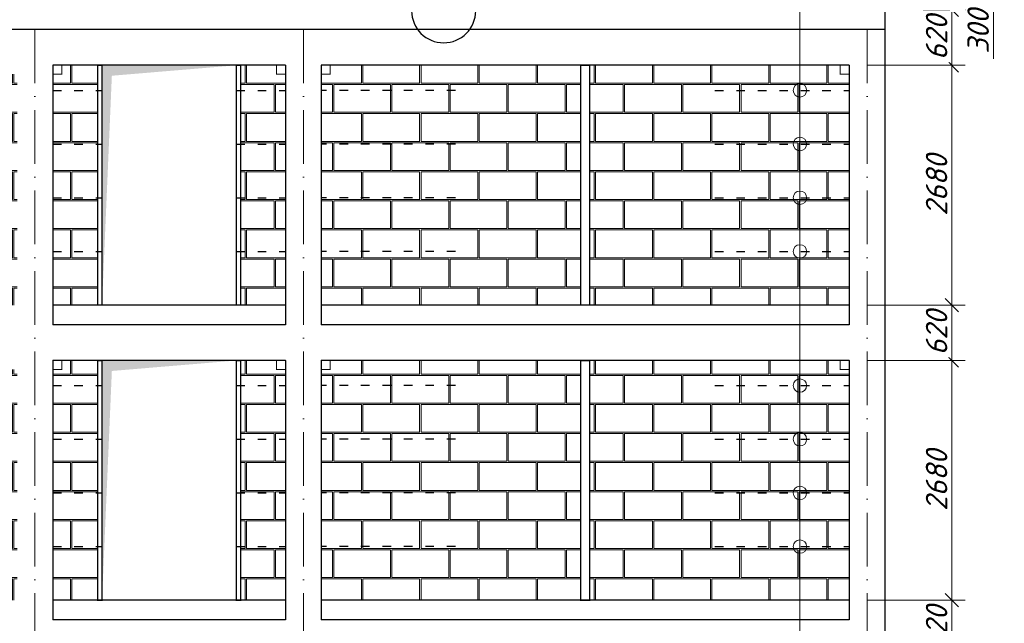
# Model space of a CAD drawing. Header units: millimetres. Extents: x 363306 to 7757304, y 1022887 to 1207196.
# Tile 299 of 656: x 1337700 to 1348704, y 1077604 to 1084351. Entities that reach past the tile are written whole.
import ezdxf

# ---------------------------------------------------------------- set-up
doc = ezdxf.new("R2010")
doc.units = ezdxf.units.MM
doc.linetypes.add('ACAD_ISO03W100', pattern=[30, 12, -18])
doc.linetypes.add('ACAD_ISO10W100', pattern=[18, 12, -3, 0, -3])
doc.layers.add('.', color=7, linetype='Continuous', lineweight=15)
doc.layers.add('0 @ 100', color=7, linetype='Continuous')
doc.styles.add('iso', font='isocpeur.TTF')
doc.styles.get("Standard").update_dxf_attribs({"font": 'isocpeui.ttf'})
doc.styles.add('ГОСТ 2.304', font='isocpeui.ttf')
doc.dimstyles.new('Санжар', dxfattribs={"dimtxt": 240, "dimasz": 200, "dimexe": 200, "dimexo": 200, "dimgap": 50, "dimtad": 1, "dimdec": 0, "dimtxsty": 'Standard', "dimblk": 'OBLIQUE', "dimcen": 2.5, "dimdle": 200, "dimclrd": 152, "dimclre": 152, "dimclrt": 152, "dimadec": 0, "dimazin": 0, "dimtfac": 1, "dimtdec": 0, "dimtmove": 0, "dimatfit": 3, "dimldrblk": 'OBLIQUE', "dimfxl": 0, "dimlwd": 0, "dimlwe": 0, "dimarcsym": 0})

# ---------------------------------------------------------------- blocks, each defined once
blk = doc.blocks.new('_Oblique')
at = {"color": 0, "linetype": 'ByBlock', "lineweight": -2}
blk.add_line((-0.5, -0.5), (0.5, 0.5), dxfattribs=at)
blk = doc.blocks.new('*D1112')
at = {"lineweight": 0, "transparency": 16777216}
for p, q in [((1348117, 1077091), (1348117, 1078011)), ((1347170, 1077861), (1348267, 1077861)), ((1347170, 1077241), (1348267, 1077241))]:
    blk.add_line(p, q, dxfattribs=at)
at = {"layer": 'Defpoints', "color": 0, "lineweight": 25, "transparency": 16777216}
for p in [(1346970, 1077861), (1348117, 1077861), (1346970, 1077241)]:
    blk.add_point(p, dxfattribs=at)
at = {"lineweight": 0, "transparency": 16777216, "xscale": 150, "yscale": 150, "zscale": 150}
for p, rotation in [((1348117, 1077861), 90), ((1348117, 1077241), 270)]:
    blk.add_blockref('_Oblique', p, dxfattribs=dict(at, rotation=rotation))
at = {"lineweight": 0, "transparency": 16777216, "insert": (1347947, 1077551), "char_height": 240, "attachment_point": 5, "rotation": 90, "bg_fill": 3, "box_fill_scale": 1.1, "bg_fill_color": 256, "bg_fill_true_color": 13158600, "bg_fill_transparency": 0}
blk.add_mtext('620', dxfattribs=at)
blk = doc.blocks.new('*D1113')
at = {"lineweight": 0, "transparency": 16777216}
for p, q in [((1348117, 1077711), (1348117, 1080691)), ((1347170, 1080541), (1348267, 1080541)), ((1347170, 1077861), (1348267, 1077861))]:
    blk.add_line(p, q, dxfattribs=at)
at = {"layer": 'Defpoints', "color": 0, "lineweight": 25, "transparency": 16777216}
for p in [(1346970, 1080541), (1348117, 1080541), (1346970, 1077861)]:
    blk.add_point(p, dxfattribs=at)
at = {"lineweight": 0, "transparency": 16777216, "xscale": 150, "yscale": 150, "zscale": 150}
for p, rotation in [((1348117, 1080541), 90), ((1348117, 1077861), 270)]:
    blk.add_blockref('_Oblique', p, dxfattribs=dict(at, rotation=rotation))
at = {"lineweight": 0, "transparency": 16777216, "insert": (1347947, 1079201), "char_height": 240, "attachment_point": 5, "rotation": 90, "bg_fill": 3, "box_fill_scale": 1.1, "bg_fill_color": 256, "bg_fill_true_color": 13158600, "bg_fill_transparency": 0}
blk.add_mtext('2680', dxfattribs=at)
blk = doc.blocks.new('*D1114')
at = {"lineweight": 0, "transparency": 16777216}
for p, q in [((1348117, 1080391), (1348117, 1081311)), ((1347170, 1081161), (1348267, 1081161)), ((1347170, 1080541), (1348267, 1080541))]:
    blk.add_line(p, q, dxfattribs=at)
at = {"layer": 'Defpoints', "color": 0, "lineweight": 25, "transparency": 16777216}
for p in [(1346970, 1081161), (1348117, 1081161), (1346970, 1080541)]:
    blk.add_point(p, dxfattribs=at)
at = {"lineweight": 0, "transparency": 16777216, "xscale": 150, "yscale": 150, "zscale": 150}
for p, rotation in [((1348117, 1081161), 90), ((1348117, 1080541), 270)]:
    blk.add_blockref('_Oblique', p, dxfattribs=dict(at, rotation=rotation))
at = {"lineweight": 0, "transparency": 16777216, "insert": (1347947, 1080851), "char_height": 240, "attachment_point": 5, "rotation": 90, "bg_fill": 3, "box_fill_scale": 1.1, "bg_fill_color": 256, "bg_fill_true_color": 13158600, "bg_fill_transparency": 0}
blk.add_mtext('620', dxfattribs=at)
blk = doc.blocks.new('*D1115')
at = {"lineweight": 0, "transparency": 16777216}
for p, q in [((1348117, 1081311), (1348117, 1080391)), ((1347170, 1081161), (1348267, 1081161)), ((1347170, 1080541), (1348267, 1080541))]:
    blk.add_line(p, q, dxfattribs=at)
at = {"layer": 'Defpoints', "color": 0, "lineweight": 25, "transparency": 16777216}
for p in [(1346970, 1081161), (1346970, 1080541), (1348117, 1080541)]:
    blk.add_point(p, dxfattribs=at)
at = {"lineweight": 0, "transparency": 16777216, "xscale": 150, "yscale": 150, "zscale": 150}
for p, rotation in [((1348117, 1081161), 90), ((1348117, 1080541), 270)]:
    blk.add_blockref('_Oblique', p, dxfattribs=dict(at, rotation=rotation))
at = {"lineweight": 0, "transparency": 16777216, "insert": (1347947, 1080851), "char_height": 240, "attachment_point": 5, "rotation": 90, "bg_fill": 3, "box_fill_scale": 1.1, "bg_fill_color": 256, "bg_fill_true_color": 13158600, "bg_fill_transparency": 0}
blk.add_mtext('620', dxfattribs=at)
blk = doc.blocks.new('*D1116')
at = {"lineweight": 0, "transparency": 16777216}
for p, q in [((1348117, 1080391), (1348117, 1081311)), ((1347170, 1081161), (1348267, 1081161)), ((1347170, 1080541), (1348267, 1080541))]:
    blk.add_line(p, q, dxfattribs=at)
at = {"layer": 'Defpoints', "color": 0, "lineweight": 25, "transparency": 16777216}
for p in [(1346970, 1081161), (1348117, 1081161), (1346970, 1080541)]:
    blk.add_point(p, dxfattribs=at)
at = {"lineweight": 0, "transparency": 16777216, "xscale": 150, "yscale": 150, "zscale": 150}
for p, rotation in [((1348117, 1081161), 90), ((1348117, 1080541), 270)]:
    blk.add_blockref('_Oblique', p, dxfattribs=dict(at, rotation=rotation))
at = {"lineweight": 0, "transparency": 16777216, "insert": (1347947, 1080851), "char_height": 240, "attachment_point": 5, "rotation": 90, "bg_fill": 3, "box_fill_scale": 1.1, "bg_fill_color": 256, "bg_fill_true_color": 13158600, "bg_fill_transparency": 0}
blk.add_mtext('620', dxfattribs=at)
blk = doc.blocks.new('*D1117')
at = {"lineweight": 0, "transparency": 16777216}
for p, q in [((1348117, 1081011), (1348117, 1083991)), ((1347170, 1083841), (1348267, 1083841)), ((1347170, 1081161), (1348267, 1081161))]:
    blk.add_line(p, q, dxfattribs=at)
at = {"layer": 'Defpoints', "color": 0, "lineweight": 25, "transparency": 16777216}
for p in [(1346970, 1083841), (1348117, 1083841), (1346970, 1081161)]:
    blk.add_point(p, dxfattribs=at)
at = {"lineweight": 0, "transparency": 16777216, "xscale": 150, "yscale": 150, "zscale": 150}
for p, rotation in [((1348117, 1083841), 90), ((1348117, 1081161), 270)]:
    blk.add_blockref('_Oblique', p, dxfattribs=dict(at, rotation=rotation))
at = {"lineweight": 0, "transparency": 16777216, "insert": (1347947, 1082501), "char_height": 240, "attachment_point": 5, "rotation": 90, "bg_fill": 3, "box_fill_scale": 1.1, "bg_fill_color": 256, "bg_fill_true_color": 13158600, "bg_fill_transparency": 0}
blk.add_mtext('2680', dxfattribs=at)
blk = doc.blocks.new('*D1118')
at = {"lineweight": 0, "transparency": 16777216}
for p, q in [((1348117, 1083691), (1348117, 1084611)), ((1347270, 1084461), (1348267, 1084461)), ((1347170, 1083841), (1348267, 1083841))]:
    blk.add_line(p, q, dxfattribs=at)
at = {"layer": 'Defpoints', "color": 0, "lineweight": 25, "transparency": 16777216}
for p in [(1347070, 1084461), (1348117, 1084461), (1346970, 1083841)]:
    blk.add_point(p, dxfattribs=at)
at = {"lineweight": 0, "transparency": 16777216, "xscale": 150, "yscale": 150, "zscale": 150}
for p, rotation in [((1348117, 1084461), 90), ((1348117, 1083841), 270)]:
    blk.add_blockref('_Oblique', p, dxfattribs=dict(at, rotation=rotation))
at = {"lineweight": 0, "transparency": 16777216, "insert": (1347947, 1084151), "char_height": 240, "attachment_point": 5, "rotation": 90, "bg_fill": 3, "box_fill_scale": 1.1, "bg_fill_color": 256, "bg_fill_true_color": 13158600, "bg_fill_transparency": 0}
blk.add_mtext('620', dxfattribs=at)
blk = doc.blocks.new('*D1119')
at = {"lineweight": 0, "transparency": 16777216}
for p, q in [((1348117, 1084311), (1348117, 1084911)), ((1347270, 1084761), (1348267, 1084761)), ((1348117, 1084611), (1348582, 1084524)), ((1348582, 1084524), (1348582, 1083915)), ((1347270, 1084461), (1348267, 1084461))]:
    blk.add_line(p, q, dxfattribs=at)
at = {"layer": 'Defpoints', "color": 0, "lineweight": 25, "transparency": 16777216}
for p in [(1347070, 1084761), (1348117, 1084761), (1347070, 1084461)]:
    blk.add_point(p, dxfattribs=at)
at = {"lineweight": 0, "transparency": 16777216, "xscale": 150, "yscale": 150, "zscale": 150}
for p, rotation in [((1348117, 1084761), 90), ((1348117, 1084461), 270)]:
    blk.add_blockref('_Oblique', p, dxfattribs=dict(at, rotation=rotation))
at = {"lineweight": 0, "transparency": 16777216, "insert": (1348412, 1084219), "char_height": 240, "attachment_point": 5, "rotation": 90, "bg_fill": 3, "box_fill_scale": 1.1, "bg_fill_color": 256, "bg_fill_true_color": 13158600, "bg_fill_transparency": 0}
blk.add_mtext('300', dxfattribs=at)

msp = doc.modelspace()

# ---------------------------------------------------------------- hatches: boundary and pattern name
at = {"layer": '.', "lineweight": 0, "true_color": 0xcd6928}
h = msp.add_hatch(dxfattribs=at)
h.set_pattern_fill('AR-B816C', color=32, scale=1.6)
h.set_pattern_definition([(0, (163300, -14304.47), (325.12, 325.12), [635, -15.24]), (0, (162974.9, -14289.23), (325.12, 325.12), [635, -15.24]), (90, (163300, -14304.47), (-325.12, 325.12), [-340.36, 309.88]), (90, (163284.77, -14304.47), (-325.12, 325.12), [-340.36, 309.88])])
h.paths.add_polyline_path([(1346970.183, 1077141.003), (1346870.183, 1077141.003), (1346870.183, 1077241.003), (1344070.183, 1077241.003), (1344070.183, 1074641.003), (1346970.183, 1074641.003)])
h.paths.add_polyline_path([(1343970.183, 1077241.003), (1341170.183, 1077241.003), (1341170.183, 1077141.003), (1341070.183, 1077141.003), (1341070.183, 1074641.003), (1343970.183, 1074641.003)])
h.paths.add_polyline_path([(1343970.183, 1080541.003), (1341170.183, 1080541.003), (1341170.183, 1080441.003), (1341070.183, 1080441.003), (1341070.183, 1077861.003), (1343970.183, 1077861.003)])
h.paths.add_polyline_path([(1346970.183, 1080441.003), (1346870.183, 1080441.003), (1346870.183, 1080541.003), (1344070.183, 1080541.003), (1344070.183, 1077861.003), (1346970.183, 1077861.003)])
h.paths.add_polyline_path([(1346970.183, 1083741.003), (1346870.183, 1083741.003), (1346870.183, 1083841.003), (1344070.183, 1083841.003), (1344070.183, 1081161.003), (1346970.183, 1081161.003)])
h.paths.add_polyline_path([(1343970.183, 1083841.003), (1341170.183, 1083841.003), (1341170.183, 1083741.003), (1341070.183, 1083741.003), (1341070.183, 1081161.003), (1343970.183, 1081161.003)])
h.paths.add_polyline_path([(1340670.183, 1083741.003), (1340570.183, 1083741.003), (1340570.183, 1083841.003), (1340170.183, 1083841.003), (1340170.183, 1081161.003), (1340670.183, 1081161.003)])
h.paths.add_polyline_path([(1338570.183, 1083841.003), (1338170.183, 1083841.003), (1338170.183, 1083741.003), (1338070.183, 1083741.003), (1338070.183, 1081161.003), (1338570.183, 1081161.003)])
h.paths.add_polyline_path([(1338570.183, 1080541.003), (1338170.183, 1080541.003), (1338170.183, 1080441.003), (1338070.183, 1080441.003), (1338070.183, 1077861.003), (1338570.183, 1077861.003)])
h.paths.add_polyline_path([(1340670.183, 1080441.003), (1340570.183, 1080441.003), (1340570.183, 1080541.003), (1340170.183, 1080541.003), (1340170.183, 1077861.003), (1340670.183, 1077861.003)])
h.paths.add_polyline_path([(1340670.183, 1077141.003), (1340570.183, 1077141.003), (1340570.183, 1077241.003), (1340170.183, 1077241.003), (1340170.183, 1074641.003), (1340670.183, 1074641.003)])
h.paths.add_polyline_path([(1338570.183, 1077241.003), (1338170.183, 1077241.003), (1338170.183, 1077141.003), (1338070.183, 1077141.003), (1338070.183, 1074641.003), (1338570.183, 1074641.003)])
h.paths.add_polyline_path([(1337670.183, 1077141.003), (1337570.183, 1077141.003), (1337570.183, 1077241.003), (1334770.183, 1077241.003), (1334770.183, 1074641.003), (1337670.183, 1074641.003)])
h.paths.add_polyline_path([(1334670.183, 1077241.003), (1331870.183, 1077241.003), (1331870.183, 1077141.003), (1331770.183, 1077141.003), (1331770.183, 1074641.003), (1334670.183, 1074641.003)])
h.paths.add_polyline_path([(1334670.183, 1080541.003), (1331870.183, 1080541.003), (1331870.183, 1080441.003), (1331770.183, 1080441.003), (1331770.183, 1077861.003), (1334670.183, 1077861.003)])
h.paths.add_polyline_path([(1337670.183, 1080441.003), (1337570.183, 1080441.003), (1337570.183, 1080541.003), (1334770.183, 1080541.003), (1334770.183, 1077861.003), (1337670.183, 1077861.003)])
h.paths.add_polyline_path([(1337670.183, 1083741.003), (1337570.183, 1083741.003), (1337570.183, 1083841.003), (1334770.183, 1083841.003), (1334770.183, 1081161.003), (1337670.183, 1081161.003)])
h.paths.add_polyline_path([(1334670.183, 1083841.003), (1331870.183, 1083841.003), (1331870.183, 1083741.003), (1331770.183, 1083741.003), (1331770.183, 1081161.003), (1334670.183, 1081161.003)])

# ---------------------------------------------------------------- linework, layer by layer
at = {"lineweight": 30, "ltscale": 100}
for p, q in [((1347370.183, 1084961.003), (1347370.183, 1074641.003)), ((1347370.183, 1084241.003), (1331370.183, 1084241.003)), ((1338070.183, 1083841.003), (1338070.183, 1080941.003)), ((1340670.183, 1083841.003), (1338070.183, 1083841.003)), ((1340670.183, 1083841.003), (1340670.183, 1080941.003)), ((1341070.183, 1083841.003), (1341070.183, 1080941.003)), ((1346970.183, 1083841.003), (1341070.183, 1083841.003)), ((1346970.183, 1083841.003), (1346970.183, 1080941.003)), ((1340670.183, 1081161.003), (1338070.183, 1081161.003)), ((1346970.183, 1081161.003), (1341070.183, 1081161.003)), ((1340670.183, 1080941.003), (1338070.183, 1080941.003)), ((1346970.183, 1080941.003), (1341070.183, 1080941.003)), ((1338070.183, 1080541.003), (1338070.183, 1077641.003)), ((1340670.183, 1080541.003), (1338070.183, 1080541.003)), ((1340670.183, 1080541.003), (1340670.183, 1077641.003)), ((1341070.183, 1080541.003), (1341070.183, 1077641.003)), ((1346970.183, 1080541.003), (1341070.183, 1080541.003)), ((1346970.183, 1080541.003), (1346970.183, 1077641.003)), ((1340670.183, 1077861.003), (1338070.183, 1077861.003)), ((1346970.183, 1077861.003), (1341070.183, 1077861.003)), ((1340670.183, 1077641.003), (1338070.183, 1077641.003)), ((1346970.183, 1077641.003), (1341070.183, 1077641.003))]:
    msp.add_line(p, q, dxfattribs=at)
at = {"color": 1, "linetype": 'ACAD_ISO10W100', "lineweight": 9, "ltscale": 50}
for p, q in [((1337870.183, 1084241.003), (1337870.183, 1072845.988)), ((1340870.183, 1084241.003), (1340870.183, 1072845.988)), ((1347170.183, 1084241.003), (1347170.183, 1072845.988))]:
    msp.add_line(p, q, dxfattribs=at)
at = {"color": 5, "linetype": 'ACAD_ISO03W100', "lineweight": 30, "ltscale": 8}
for p, q in [((1338070.183, 1083561.003), (1338620.183, 1083561.003)), ((1340120.183, 1083561.003), (1340670.183, 1083561.003)), ((1342570.183, 1083561.003), (1341070.183, 1083561.003)), ((1338070.183, 1082961.003), (1338620.183, 1082961.003)), ((1340120.183, 1082961.003), (1340670.183, 1082961.003)), ((1342570.183, 1082961.003), (1341070.183, 1082961.003)), ((1338070.183, 1082361.003), (1338620.183, 1082361.003)), ((1340120.183, 1082361.003), (1340670.183, 1082361.003)), ((1342570.183, 1082361.003), (1341070.183, 1082361.003)), ((1338070.183, 1081761.003), (1338620.183, 1081761.003)), ((1340120.183, 1081761.003), (1340670.183, 1081761.003)), ((1342570.183, 1081761.003), (1341070.183, 1081761.003)), ((1338070.183, 1080261.003), (1338620.183, 1080261.003)), ((1340120.183, 1080261.003), (1340670.183, 1080261.003)), ((1342570.183, 1080261.003), (1341070.183, 1080261.003)), ((1338070.183, 1079661.003), (1338620.183, 1079661.003)), ((1340120.183, 1079661.003), (1340670.183, 1079661.003)), ((1342570.183, 1079661.003), (1341070.183, 1079661.003)), ((1338070.183, 1079061.003), (1338620.183, 1079061.003)), ((1340120.183, 1079061.003), (1340670.183, 1079061.003)), ((1342570.183, 1079061.003), (1341070.183, 1079061.003)), ((1338070.183, 1078461.003), (1338620.183, 1078461.003)), ((1340120.183, 1078461.003), (1340670.183, 1078461.003)), ((1342570.183, 1078461.003), (1341070.183, 1078461.003))]:
    msp.add_line(p, q, dxfattribs=at)
at = {"color": 1, "lineweight": 0, "ltscale": 100}
msp.add_lwpolyline([(1346420.124, 1075241.003), (1346420.124, 1086555.783)], dxfattribs=at)
at = {"lineweight": 25, "ltscale": 100, "elevation": 0}
msp.add_lwpolyline([(1342796.253, 1084820.972, 1), (1342079.714, 1084820.972), (1342079.714, 1084450.783, 1), (1342796.253, 1084450.783)], format="xyb", close=True, dxfattribs=at)
at = {"color": 116, "lineweight": 18, "true_color": 0x136734, "const_width": 10}
for points in [[(1338070.183, 1083841.003), (1338170.183, 1083841.003), (1338170.183, 1083741.003), (1338070.183, 1083741.003)], [(1340670.183, 1083841.003), (1340570.183, 1083841.003), (1340570.183, 1083741.003), (1340670.183, 1083741.003)], [(1341070.183, 1083841.003), (1341170.183, 1083841.003), (1341170.183, 1083741.003), (1341070.183, 1083741.003)], [(1338070.183, 1080541.003), (1338170.183, 1080541.003), (1338170.183, 1080441.003), (1338070.183, 1080441.003)], [(1340670.183, 1080541.003), (1340570.183, 1080541.003), (1340570.183, 1080441.003), (1340670.183, 1080441.003)], [(1341070.183, 1080541.003), (1341170.183, 1080541.003), (1341170.183, 1080441.003), (1341070.183, 1080441.003)]]:
    msp.add_lwpolyline(points, close=True, dxfattribs=at)
at = {"color": 114, "lineweight": 0, "true_color": 0x139b48, "const_width": 15}
for points in [[(1338570.183, 1083841.003), (1338620.183, 1083841.003), (1338620.183, 1081161.003), (1338570.183, 1081161.003)], [(1340120.183, 1083841.003), (1340170.183, 1083841.003), (1340170.183, 1081161.003), (1340120.183, 1081161.003)], [(1338570.183, 1080541.003), (1338620.183, 1080541.003), (1338620.183, 1077861.003), (1338570.183, 1077861.003)], [(1340120.183, 1080541.003), (1340170.183, 1080541.003), (1340170.183, 1077861.003), (1340120.183, 1077861.003)]]:
    msp.add_lwpolyline(points, close=True, dxfattribs=at)
at = {"color": 6, "lineweight": 0, "const_width": 15}
for points in [[(1344070.183, 1083841.003), (1343970.183, 1083841.003), (1343970.183, 1081161.003), (1344070.183, 1081161.003)], [(1344070.183, 1080541.003), (1343970.183, 1080541.003), (1343970.183, 1077861.003), (1344070.183, 1077861.003)]]:
    msp.add_lwpolyline(points, close=True, dxfattribs=at)
at = {"color": 1, "lineweight": 0, "ltscale": 100}
for centre in [(1346420.124, 1083561.003), (1346420.124, 1083561.003), (1346420.124, 1082961.003), (1346420.124, 1082961.003), (1346420.124, 1082361.003), (1346420.124, 1082361.003), (1346420.124, 1081761.003), (1346420.124, 1081761.003), (1346420.124, 1080261.003), (1346420.124, 1080261.003), (1346420.124, 1079661.003), (1346420.124, 1079661.003), (1346420.124, 1079061.003), (1346420.124, 1079061.003), (1346420.124, 1078461.003), (1346420.124, 1078461.003)]:
    msp.add_circle(centre, 75, dxfattribs=at)
at = {"color": 18, "lineweight": 15, "true_color": 0x000000}
for points in [[(1338620.183, 1081161.003), (1338620.183, 1083841.003), (1338730.005, 1083724.446), (1340120.183, 1083841.003)], [(1338620.183, 1077861.003), (1338620.183, 1080541.003), (1338730.005, 1080424.446), (1340120.183, 1080541.003)]]:
    msp.add_solid(points, dxfattribs=at)

# ---------------------------------------------------------------- texts
at = {"lineweight": 9, "char_height": 400, "width": 9717.00309, "attachment_point": 1, "style": 'iso'}
for insert in [(954613.151, 1083015.009), (999613.151, 1083015.009), (1044613.151, 1083015.009)]:
    msp.add_mtext('\\pi1764.372;{\\fISOCPEUR|b0|i1|c204|p34;Примерных вид для\\P\\pi488.236;стена монтажа (Газоблок)}', dxfattribs=dict(at, insert=insert))
at = {"layer": '0 @ 100', "color": 7, "insert": (761996.908, 1075986.433), "char_height": 318.940213, "width": 19697.5359, "attachment_point": 4, "style": 'ГОСТ 2.304'}
msp.add_mtext('\\pi5457.36288;{\\fISOCPEUR|b1|i1|c204|p34;Характеристика участка строительства:\\P\\pi0;\\P}Расчетная зимняя температура воздух 15 °С.\\PСкоростной напор ветра   - 38кг/м2.\\PВес снегового покрова    - 50кг/м2.\\PКлассификация зданий по функциональной пожарной опасности - Ф 4.1 \\PКоэффициент надежности по назначению - 0.95\\P\\P^IПроектом разработано подъёмник для мало мобильных граждан населения грузоподъемностью 250 кг. скоростью 0,25 см/с. Двери шахт подъёмника противопожарные с пределом огнестойкости El 30. Подъёмники оборудованы кабинами габаритами 1500х1500 мм, ширина дверей кабины обеспечивает проезд инвалидной коляски. Для экстренных случаев подъёмник оснащен дополнительным аккумулятором и механическим спуском для безопасного спуска пассажира в нулевую отметку. Так же в дверях подъёмника установлены замки датчики которые открываются с ключевыми картами, чтобы открыть двери подъёмника.\\P^IС внешней и внутренней стороны наружных стен предусмотрено обшивка из аквапанелей толщиной 12,5мм с утеплением из минераловатной ваты на кварцевой основе, А =0,040 Вт/мС, толщиной 100мм. (по теплотехническому расчету). Наружная отделка из органическое стекло.\\P^IПодрядчик обязан предоставить заказчику сертификаты соответствия и пожарной безопасности на фасадную систему и все применяемые в данной системе материалы и изделия.\\PКонструкции, изделия и материалы применены по действующим стандартам, ТУ, сертификатам. На путях эвакуации используются отделочные материалы, соответствующие требованиям п. 5.25 ШНК 2.01.02-04.\\PОтделка стен с внутренней стороны окраска водоэмульсионными красками светлых тонов. Во внутренней и наружной отделке использованы современные отделочные материалы используемые на территории Республики Узбекистан.\\P^IКрыша - скатная из металлических профилированных листов с полимерными покрытиями с обеих сторон толщ.0,55мм по металлическим конструкциям.\\P^IПо периметру наружных стен устраивается бетонная отмостка. Бетон кл.В 7,5 шириной 1000 мм, толщиной 50 мм по гравийному основанию толщиной 100 мм -150 мм.\\P^IВсе строительно-монтажные работы вести согласно указаний соответствующих строительных норм и проекта производства работ (П.П.Р.) на основании ШНК 3.01.01 - 03 и КМК 3.01.02 - 00.', dxfattribs=at)

# ---------------------------------------------------------------- next in the draw order: dimensions: what is measured, and where the dimension line sits
at = {"color": 18, "lineweight": 0, "true_color": 0x000000}
dim = msp.add_linear_dim(base=(1348117.218, 1077861.003), p1=(1346970.183, 1077241.003), p2=(1346970.183, 1077861.003), angle=90, dimstyle='Санжар', override={"dimasz": 150, "dimexe": 150, "dimdle": 150, "dimclrd": 256, "dimclre": 256, "dimclrt": 256, "dimtmove": 1, "dimfxl": 0.18, "dimtfill": 1, "dimarcsym": 2}, dxfattribs=at)
dim.commit()
dim.dimension.update_dxf_attribs({"geometry": '*D1112', "text_midpoint": (1347947.218, 1077551.003)})

# ---------------------------------------------------------------- next in the draw order: dimensions: what is measured, and where the dimension line sits
dim = msp.add_linear_dim(base=(1348117.218, 1080541.003), p1=(1346970.183, 1077861.003), p2=(1346970.183, 1080541.003), angle=90, dimstyle='Санжар', override={"dimasz": 150, "dimexe": 150, "dimdle": 150, "dimclrd": 256, "dimclre": 256, "dimclrt": 256, "dimtmove": 1, "dimfxl": 0.18, "dimtfill": 1, "dimarcsym": 2}, dxfattribs=at)
dim.commit()
dim.dimension.update_dxf_attribs({"geometry": '*D1113', "text_midpoint": (1347947.218, 1079201.003)})

# ---------------------------------------------------------------- next in the draw order: linework, layer by layer
at = {"color": 5, "linetype": 'ACAD_ISO03W100', "lineweight": 30, "ltscale": 8}
for p, q in [((1345470.183, 1080261.003), (1346970.183, 1080261.003)), ((1345470.183, 1079661.003), (1346970.183, 1079661.003)), ((1345470.183, 1079061.003), (1346970.183, 1079061.003)), ((1345470.183, 1078461.003), (1346970.183, 1078461.003))]:
    msp.add_line(p, q, dxfattribs=at)

# ---------------------------------------------------------------- next in the draw order: dimensions: what is measured, and where the dimension line sits
at = {"color": 18, "lineweight": 0, "true_color": 0x000000}
dim = msp.add_linear_dim(base=(1348117.218, 1081161.003), p1=(1346970.183, 1080541.003), p2=(1346970.183, 1081161.003), angle=90, dimstyle='Санжар', override={"dimasz": 150, "dimexe": 150, "dimdle": 150, "dimclrd": 256, "dimclre": 256, "dimclrt": 256, "dimtmove": 1, "dimfxl": 0.18, "dimtfill": 1, "dimarcsym": 2}, dxfattribs=at)
dim.commit()
dim.dimension.update_dxf_attribs({"geometry": '*D1114', "text_midpoint": (1347947.218, 1080851.003)})

# ---------------------------------------------------------------- next in the draw order: dimensions: what is measured, and where the dimension line sits
dim = msp.add_linear_dim(base=(1348117.218, 1080541.003), p1=(1346970.183, 1081161.003), p2=(1346970.183, 1080541.003), angle=90, dimstyle='Санжар', override={"dimasz": 150, "dimexe": 150, "dimdle": 150, "dimclrd": 256, "dimclre": 256, "dimclrt": 256, "dimtmove": 1, "dimfxl": 0.18, "dimtfill": 1, "dimarcsym": 2}, dxfattribs=at)
dim.commit()
dim.dimension.update_dxf_attribs({"geometry": '*D1115', "text_midpoint": (1347947.218, 1080851.003)})

# ---------------------------------------------------------------- next in the draw order: dimensions: what is measured, and where the dimension line sits
dim = msp.add_linear_dim(base=(1348117.218, 1081161.003), p1=(1346970.183, 1080541.003), p2=(1346970.183, 1081161.003), angle=90, dimstyle='Санжар', override={"dimasz": 150, "dimexe": 150, "dimdle": 150, "dimclrd": 256, "dimclre": 256, "dimclrt": 256, "dimtmove": 1, "dimfxl": 0.18, "dimtfill": 1, "dimarcsym": 2}, dxfattribs=at)
dim.commit()
dim.dimension.update_dxf_attribs({"geometry": '*D1116', "text_midpoint": (1347947.218, 1080851.003)})

# ---------------------------------------------------------------- next in the draw order: linework, layer by layer
at = {"color": 116, "lineweight": 18, "true_color": 0x136734, "const_width": 10}
msp.add_lwpolyline([(1346970.183, 1080541.003), (1346870.183, 1080541.003), (1346870.183, 1080441.003), (1346970.183, 1080441.003)], close=True, dxfattribs=at)

# ---------------------------------------------------------------- next in the draw order: dimensions: what is measured, and where the dimension line sits
at = {"color": 18, "lineweight": 0, "true_color": 0x000000}
dim = msp.add_linear_dim(base=(1348117.218, 1083841.003), p1=(1346970.183, 1081161.003), p2=(1346970.183, 1083841.003), angle=90, dimstyle='Санжар', override={"dimasz": 150, "dimexe": 150, "dimdle": 150, "dimclrd": 256, "dimclre": 256, "dimclrt": 256, "dimtmove": 1, "dimfxl": 0.18, "dimtfill": 1, "dimarcsym": 2}, dxfattribs=at)
dim.commit()
dim.dimension.update_dxf_attribs({"geometry": '*D1117', "text_midpoint": (1347947.218, 1082501.003)})

# ---------------------------------------------------------------- next in the draw order: linework, layer by layer
at = {"color": 5, "linetype": 'ACAD_ISO03W100', "lineweight": 30, "ltscale": 8}
for p, q in [((1345470.183, 1083561.003), (1346970.183, 1083561.003)), ((1345470.183, 1082961.003), (1346970.183, 1082961.003)), ((1345470.183, 1082361.003), (1346970.183, 1082361.003)), ((1345470.183, 1081761.003), (1346970.183, 1081761.003))]:
    msp.add_line(p, q, dxfattribs=at)

# ---------------------------------------------------------------- next in the draw order: dimensions: what is measured, and where the dimension line sits
at = {"color": 18, "lineweight": 0, "true_color": 0x000000}
dim = msp.add_linear_dim(base=(1348117.218, 1084461.003), p1=(1346970.183, 1083841.003), p2=(1347070.183, 1084461.003), angle=90, dimstyle='Санжар', override={"dimasz": 150, "dimexe": 150, "dimdle": 150, "dimclrd": 256, "dimclre": 256, "dimclrt": 256, "dimtmove": 1, "dimfxl": 0.18, "dimtfill": 1, "dimarcsym": 2}, dxfattribs=at)
dim.commit()
dim.dimension.update_dxf_attribs({"geometry": '*D1118', "text_midpoint": (1347947.218, 1084151.003)})

# ---------------------------------------------------------------- next in the draw order: linework, layer by layer
at = {"color": 116, "lineweight": 18, "true_color": 0x136734, "const_width": 10}
msp.add_lwpolyline([(1346970.183, 1083841.003), (1346870.183, 1083841.003), (1346870.183, 1083741.003), (1346970.183, 1083741.003)], close=True, dxfattribs=at)

# ---------------------------------------------------------------- next in the draw order: dimensions: what is measured, and where the dimension line sits
at = {"color": 18, "lineweight": 0, "true_color": 0x000000}
dim = msp.add_linear_dim(base=(1348117.218, 1084761.003), p1=(1347070.183, 1084461.003), p2=(1347070.183, 1084761.003), angle=90, dimstyle='Санжар', override={"dimasz": 150, "dimexe": 150, "dimdle": 150, "dimclrd": 256, "dimclre": 256, "dimclrt": 256, "dimtmove": 1, "dimfxl": 0.18, "dimtfill": 1, "dimarcsym": 2}, dxfattribs=at)
dim.commit()
dim.dimension.update_dxf_attribs({"geometry": '*D1119', "text_midpoint": (1348582.218, 1084474.363), "dimtype": 160})

doc.saveas('drawing.dxf')
